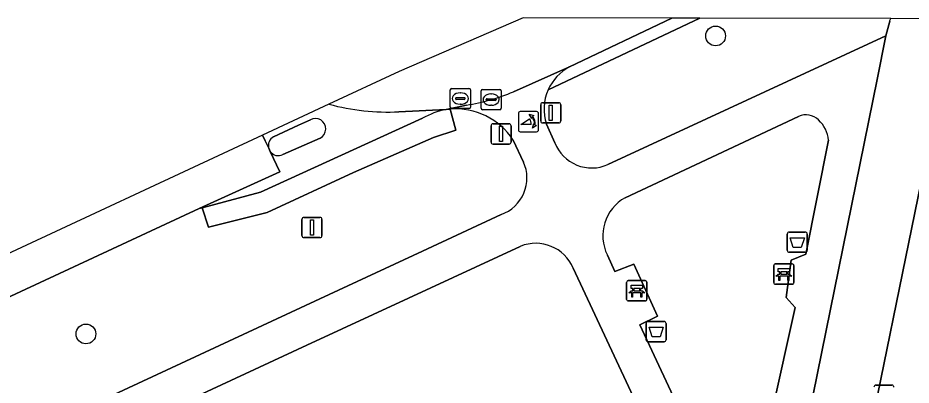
# Model space of a CAD drawing. Extents: x 163426 to 164192, y 380329 to 381641.
# Drawn here: x 163686.54 to 163730.68, y 381623.21 to 381641.37 of the extents above; entities that cross this region are included whole.
import ezdxf

# ---------------------------------------------------------------- set-up
doc = ezdxf.new("R2010")
doc.units = 0
for name, color, linetype in [('IMGEO_Afsluitpaal', 7, 'Continuous'), ('IMGEO_Afvalbak', 7, 'Continuous'), ('IMGEO_Bank', 7, 'Continuous'), ('IMGEO_Boom', 7, 'Continuous'), ('IMGEO_Fietspad_gesloten', 7, 'Continuous'), ('IMGEO_Fietspad_open', 7, 'Continuous'), ('IMGEO_Groenvoorziening', 7, 'Continuous'), ('IMGEO_Kolk', 7, 'Continuous'), ('IMGEO_Lichtmast', 7, 'Continuous'), ('IMGEO_Poller', 7, 'Continuous'), ('IMGEO_Rijbaan_lokaal_open', 7, 'Continuous'), ('IMGEO_Rioolput', 7, 'Continuous'), ('IMGEO_Verkeerseiland_open', 7, 'Continuous'), ('IMGEO_Voetpad_halfverhard', 7, 'Continuous'), ('IMGEO_Voetpad_open', 7, 'Continuous')]:
    doc.layers.add(name, color=color, linetype=linetype)

msp = doc.modelspace()

# ---------------------------------------------------------------- linework, layer by layer
at = {"layer": 'IMGEO_Afsluitpaal'}
for p, q in [((163712.477, 381637.176), (163713.267, 381637.176)), ((163713.267, 381637.176), (163712.477, 381637.176)), ((163712.377, 381636.276), (163712.377, 381637.076)), ((163712.377, 381637.076), (163712.377, 381636.276)), ((163713.367, 381637.076), (163713.367, 381636.276)), ((163713.367, 381636.276), (163713.367, 381637.076)), ((163709.926, 381635.233), (163709.926, 381636.033)), ((163709.926, 381636.033), (163709.926, 381635.233)), ((163710.026, 381636.133), (163710.816, 381636.133)), ((163710.816, 381636.133), (163710.026, 381636.133)), ((163710.916, 381636.033), (163710.916, 381635.233)), ((163710.916, 381635.233), (163710.916, 381636.033)), ((163713.267, 381636.176), (163712.477, 381636.176)), ((163712.477, 381636.176), (163713.267, 381636.176)), ((163710.816, 381635.133), (163710.026, 381635.133)), ((163710.026, 381635.133), (163710.816, 381635.133)), ((163700.582, 381630.605), (163700.582, 381631.405)), ((163700.582, 381631.405), (163700.582, 381630.605)), ((163700.682, 381631.505), (163701.472, 381631.505)), ((163701.472, 381631.505), (163700.682, 381631.505)), ((163701.572, 381631.405), (163701.572, 381630.605)), ((163701.572, 381630.605), (163701.572, 381631.405)), ((163701.472, 381630.505), (163700.682, 381630.505)), ((163700.682, 381630.505), (163701.472, 381630.505))]:
    msp.add_line(p, q, dxfattribs=at)
for points in [[(163712.797, 381637.051), (163712.947, 381637.051), (163712.947, 381636.301), (163712.797, 381636.301), (163712.797, 381637.051)], [(163710.346, 381636.008), (163710.496, 381636.008), (163710.496, 381635.258), (163710.346, 381635.258), (163710.346, 381636.008)], [(163701.002, 381631.38), (163701.152, 381631.38), (163701.152, 381630.63), (163701.002, 381630.63), (163701.002, 381631.38)]]:
    msp.add_lwpolyline(points, dxfattribs=at)
for centre, start, end in [((163712.477, 381637.076), 90, 180), ((163712.477, 381637.076), 90, 180), ((163713.267, 381637.076), 0, 90), ((163713.267, 381637.076), 360, 90), ((163712.477, 381636.276), 180, 270), ((163712.477, 381636.276), 180, 270), ((163713.267, 381636.276), 270, 0), ((163713.267, 381636.276), 270, 0), ((163710.026, 381636.033), 90, 180), ((163710.026, 381636.033), 90, 180), ((163710.816, 381636.033), 0, 90), ((163710.816, 381636.033), 360, 90), ((163710.026, 381635.233), 180, 270), ((163710.026, 381635.233), 180, 270), ((163710.816, 381635.233), 270, 0), ((163710.816, 381635.233), 270, 0), ((163700.682, 381631.405), 90, 180), ((163700.682, 381631.405), 90, 180), ((163701.472, 381631.405), 0, 90), ((163701.472, 381631.405), 360, 90), ((163700.682, 381630.605), 180, 270), ((163700.682, 381630.605), 180, 270), ((163701.472, 381630.605), 270, 0), ((163701.472, 381630.605), 270, 0)]:
    msp.add_arc(centre, 0.1, start, end, dxfattribs=at)
at = {"layer": 'IMGEO_Afvalbak'}
for p, q in [((163724.558, 381629.88), (163724.558, 381630.68)), ((163724.558, 381630.68), (163724.558, 381629.88)), ((163724.658, 381630.78), (163725.448, 381630.78)), ((163725.448, 381630.78), (163724.658, 381630.78)), ((163725.548, 381630.68), (163725.548, 381629.88)), ((163725.548, 381629.88), (163725.548, 381630.68)), ((163725.448, 381629.78), (163724.658, 381629.78)), ((163724.658, 381629.78), (163725.448, 381629.78)), ((163717.587, 381625.459), (163717.587, 381626.259)), ((163717.587, 381626.259), (163717.587, 381625.459)), ((163717.687, 381626.359), (163718.477, 381626.359)), ((163718.477, 381626.359), (163717.687, 381626.359)), ((163718.577, 381626.259), (163718.577, 381625.459)), ((163718.577, 381625.459), (163718.577, 381626.259)), ((163718.477, 381625.359), (163717.687, 381625.359)), ((163717.687, 381625.359), (163718.477, 381625.359))]:
    msp.add_line(p, q, dxfattribs=at)
for points in [[(163724.701, 381630.494), (163725.405, 381630.494), (163725.256, 381630.024), (163724.85, 381630.024), (163724.701, 381630.494)], [(163717.73, 381626.073), (163718.434, 381626.073), (163718.285, 381625.603), (163717.879, 381625.603), (163717.73, 381626.073)]]:
    msp.add_lwpolyline(points, dxfattribs=at)
for centre, start, end in [((163724.658, 381630.68), 90, 180), ((163724.658, 381630.68), 90, 180), ((163725.448, 381630.68), 0, 90), ((163725.448, 381630.68), 360, 90), ((163724.658, 381629.88), 180, 270), ((163724.658, 381629.88), 180, 270), ((163725.448, 381629.88), 270, 0), ((163725.448, 381629.88), 270, 0), ((163717.687, 381626.259), 90, 180), ((163717.687, 381626.259), 90, 180), ((163718.477, 381626.259), 0, 90), ((163718.477, 381626.259), 360, 90), ((163717.687, 381625.459), 180, 270), ((163717.687, 381625.459), 180, 270), ((163718.477, 381625.459), 270, 0), ((163718.477, 381625.459), 270, 0)]:
    msp.add_arc(centre, 0.1, start, end, dxfattribs=at)
at = {"layer": 'IMGEO_Bank'}
for p, q in [((163723.965, 381629.204), (163724.806, 381629.204)), ((163724.806, 381629.204), (163723.965, 381629.204)), ((163723.89, 381628.279), (163723.89, 381629.12)), ((163723.89, 381629.12), (163723.89, 381628.279)), ((163724.199, 381628.71), (163724.199, 381628.816)), ((163724.243, 381628.816), (163724.243, 381628.71)), ((163724.531, 381628.822), (163724.249, 381628.822)), ((163724.537, 381628.71), (163724.537, 381628.816)), ((163724.581, 381628.816), (163724.581, 381628.71)), ((163724.89, 381629.129), (163724.89, 381628.288)), ((163724.89, 381628.288), (163724.89, 381629.129)), ((163716.624, 381627.453), (163716.624, 381628.294)), ((163716.624, 381628.294), (163716.624, 381627.453)), ((163716.699, 381628.378), (163717.54, 381628.378)), ((163717.54, 381628.378), (163716.699, 381628.378)), ((163717.624, 381628.303), (163717.624, 381627.462)), ((163717.624, 381627.462), (163717.624, 381628.303)), ((163724.587, 381628.602), (163724.194, 381628.602)), ((163724.249, 381628.704), (163724.531, 381628.704)), ((163716.933, 381627.884), (163716.933, 381627.99)), ((163716.977, 381627.99), (163716.977, 381627.884)), ((163717.265, 381627.996), (163716.983, 381627.996)), ((163716.983, 381627.878), (163717.265, 381627.878)), ((163717.271, 381627.884), (163717.271, 381627.99)), ((163717.315, 381627.99), (163717.315, 381627.884)), ((163724.815, 381628.204), (163723.974, 381628.204)), ((163723.974, 381628.204), (163724.815, 381628.204)), ((163717.321, 381627.776), (163716.928, 381627.776)), ((163717.549, 381627.378), (163716.708, 381627.378)), ((163716.708, 381627.378), (163717.549, 381627.378))]:
    msp.add_line(p, q, dxfattribs=at)
for points in [[(163724.193, 381628.822), (163724.107, 381628.822), (163724.107, 381628.983), (163724.67, 381628.983), (163724.67, 381628.822), (163724.587, 381628.822)], [(163724.137, 381628.602), (163723.995, 381628.602), (163724.107, 381628.704), (163724.193, 381628.704)], [(163724.187, 381628.595), (163724.187, 381628.388), (163724.144, 381628.388), (163724.144, 381628.595)], [(163724.587, 381628.704), (163724.67, 381628.704), (163724.782, 381628.602), (163724.643, 381628.602)], [(163724.637, 381628.595), (163724.637, 381628.388), (163724.593, 381628.388), (163724.593, 381628.595)], [(163716.871, 381627.776), (163716.729, 381627.776), (163716.841, 381627.878), (163716.927, 381627.878)], [(163716.927, 381627.996), (163716.841, 381627.996), (163716.841, 381628.157), (163717.404, 381628.157), (163717.404, 381627.996), (163717.321, 381627.996)], [(163717.321, 381627.878), (163717.404, 381627.878), (163717.516, 381627.776), (163717.377, 381627.776)], [(163716.921, 381627.769), (163716.921, 381627.562), (163716.878, 381627.562), (163716.878, 381627.769)], [(163717.371, 381627.769), (163717.371, 381627.562), (163717.327, 381627.562), (163717.327, 381627.769)]]:
    msp.add_lwpolyline(points, dxfattribs=at)
for centre, radius, start, end in [((163723.968, 381629.126), 0.0779, 92.4484, 184.2845), ((163723.968, 381629.126), 0.0779, 92.4484, 184.2845), ((163724.812, 381629.126), 0.0779, 2.4484, 94.2845), ((163724.812, 381629.126), 0.0779, 2.4484, 94.2845), ((163724.192, 381628.815), 0.00671, 2.8957, 87.1043), ((163724.249, 381628.815), 0.00671, 92.8957, 177.1043), ((163724.531, 381628.815), 0.00671, 2.8957, 87.1043), ((163724.588, 381628.815), 0.00671, 92.8957, 177.1043), ((163716.702, 381628.3), 0.0779, 92.4484, 184.2845), ((163716.702, 381628.3), 0.0779, 92.4484, 184.2845), ((163717.546, 381628.3), 0.0779, 2.4484, 94.2845), ((163717.546, 381628.3), 0.0779, 2.4484, 94.2845), ((163723.968, 381628.282), 0.0779, 182.4484, 274.2845), ((163723.968, 381628.282), 0.0779, 182.4484, 274.2845), ((163724.137, 381628.595), 0.00671, 2.8957, 87.1043), ((163724.194, 381628.595), 0.00671, 92.8957, 177.1043), ((163724.192, 381628.711), 0.00671, 272.8957, 357.1043), ((163724.249, 381628.711), 0.00671, 182.8957, 267.1043), ((163724.531, 381628.711), 0.00671, 272.8957, 357.1043), ((163724.588, 381628.711), 0.00671, 182.8957, 267.1043), ((163724.586, 381628.595), 0.00671, 2.8957, 87.1043), ((163724.643, 381628.595), 0.00671, 92.8957, 177.1043), ((163724.812, 381628.282), 0.0779, 272.4484, 4.2845), ((163724.812, 381628.282), 0.0779, 272.4484, 4.2845), ((163716.926, 381627.989), 0.00671, 2.8957, 87.1043), ((163716.926, 381627.885), 0.00671, 272.8957, 357.1043), ((163716.983, 381627.989), 0.00671, 92.8957, 177.1043), ((163716.983, 381627.885), 0.00671, 182.8957, 267.1043), ((163717.265, 381627.989), 0.00671, 2.8957, 87.1043), ((163717.265, 381627.885), 0.00671, 272.8957, 357.1043), ((163717.322, 381627.989), 0.00671, 92.8957, 177.1043), ((163717.322, 381627.885), 0.00671, 182.8957, 267.1043), ((163716.702, 381627.456), 0.0779, 182.4484, 274.2845), ((163716.702, 381627.456), 0.0779, 182.4484, 274.2845), ((163716.871, 381627.769), 0.00671, 2.8957, 87.1043), ((163716.928, 381627.769), 0.00671, 92.8957, 177.1043), ((163717.32, 381627.769), 0.00671, 2.8957, 87.1043), ((163717.377, 381627.769), 0.00671, 92.8957, 177.1043), ((163717.546, 381627.456), 0.0779, 272.4484, 4.2845), ((163717.546, 381627.456), 0.0779, 272.4484, 4.2845)]:
    msp.add_arc(centre, radius, start, end, dxfattribs=at)
at = {"layer": 'IMGEO_Boom'}
for centre in [(163721.022, 381640.476), (163689.908, 381625.745)]:
    msp.add_circle(centre, 0.489, dxfattribs=at)
at = {"layer": 'IMGEO_Fietspad_gesloten'}
msp.add_lwpolyline([(163564.682, 381571.415), (163566.348, 381571.972), (163571.488, 381574.342), (163591.81, 381583.712), (163684.056, 381626.623), (163695.497, 381631.947), (163699.488, 381633.758), (163699.012, 381634.766), (163698.937, 381634.925), (163698.765, 381635.29), (163698.633, 381635.569), (163629.353, 381603.27), (163565.58, 381573.848), (163553.673, 381566.151), (163541.96, 381547.779), (163541.014, 381541.258)], dxfattribs=at)
at = {"layer": 'IMGEO_Fietspad_open'}
for points in [[(163729.623, 381641.203), (163729.438, 381640.478), (163728.998, 381638.315), (163723.726, 381612.365), (163723.397, 381610.747), (163723.242, 381609.986), (163723.127, 381609.42), (163723.085, 381609.215), (163722.932, 381608.464), (163703.829, 381514.999), (163703.211, 381511.975)], [(163722.922, 381592.815), (163726.423, 381609.95), (163726.581, 381610.724), (163726.745, 381611.53), (163726.903, 381612.303), (163732.552, 381639.953), (163732.838, 381641.33), (163729.677, 381641.336)], [(163701.918, 381637.101), (163698.633, 381635.569)], [(163707.708, 381636.84), (163705.376, 381636.724)], [(163699.012, 381634.766), (163699.488, 381633.758), (163695.497, 381631.947), (163695.644, 381631.986), (163698.533, 381632.747), (163706.54, 381636.405)], [(163699.173, 381635.487), (163700.419, 381636.067), (163700.996, 381636.335)], [(163698.633, 381635.569), (163698.765, 381635.29), (163698.937, 381634.925)], [(163701.481, 381635.428), (163699.64, 381634.61)]]:
    msp.add_lwpolyline(points, dxfattribs=at)
for centre, radius, start, end in [((163727.138, 381642.28), 2.708, 336.5651, 339.6035), ((163704.866, 381648.1), 11.387, 254.9999, 272.5683), ((163708.449, 381633.064), 3.848, 101.1073, 119.7466), ((163701.246, 381635.885), 0.514, 297.2439, 119.0256), ((163699.419, 381635.053), 0.499, 119.5377, 194.9044), ((163699.417, 381635.055), 0.498, 215.4846, 296.6147)]:
    msp.add_arc(centre, radius, start, end, dxfattribs=at)
at = {"layer": 'IMGEO_Groenvoorziening'}
for points in [[(163720.249, 381641.354), (163712.747, 381637.82)], [(163715.701, 381634.118), (163729.438, 381640.478), (163729.623, 381641.203)], [(163729.677, 381641.336), (163720.249, 381641.354)], [(163738.368, 381641.32), (163734.423, 381641.327), (163734.422, 381641.326), (163732.552, 381639.953), (163726.903, 381612.303), (163726.745, 381611.53), (163726.581, 381610.724), (163726.423, 381609.95), (163722.922, 381592.815)], [(163707.902, 381636.861), (163708.179, 381635.81), (163707.075, 381635.462), (163703.131, 381633.724), (163698.864, 381631.749), (163695.96, 381631.023), (163695.644, 381631.986), (163695.497, 381631.947), (163684.056, 381626.623), (163591.81, 381583.712), (163571.488, 381574.342), (163566.348, 381571.972), (163564.682, 381571.415), (163571.784, 381566.333)], [(163725.118, 381636.497), (163716.544, 381632.48)], [(163712.66, 381636.115), (163713.069, 381635.191)], [(163711.531, 381634.244), (163711.024, 381635.33)], [(163724.512, 381627.543), (163724.755, 381629.391), (163725.485, 381629.683), (163726.603, 381635.324)], [(163670.463, 381613.06), (163701.464, 381627.479), (163706.535, 381629.838), (163710.427, 381631.648)], [(163711.369, 381630.074), (163705.853, 381627.514), (163700.828, 381625.182), (163691.226, 381620.726), (163698.612, 381622.575), (163710.986, 381621.678), (163719.592, 381611.325), (163719.754, 381609.13), (163719.803, 381608.469), (163719.851, 381607.819), (163719.899, 381607.172), (163719.996, 381605.854), (163718.643, 381599.057), (163717.417, 381595.417), (163715.892, 381593.503), (163712.855, 381593.82), (163712.225, 381590.46), (163705.095, 381555.654), (163704.278, 381551.69), (163705.672, 381551.36), (163709.642, 381570.596), (163712.187, 381582.926), (163713.682, 381583.971)], [(163715.671, 381629.639), (163716.042, 381628.831), (163716.986, 381629.194), (163718.155, 381626.621), (163717.273, 381626.186), (163721.158, 381617.865), (163721.812, 381616.464), (163722.712, 381616.94), (163724.95, 381627.056), (163724.512, 381627.543)], [(163722.932, 381608.464), (163723.085, 381609.215), (163723.127, 381609.42), (163722.928, 381609.847), (163722.66, 381610.42), (163713.985, 381628.994)]]:
    msp.add_lwpolyline(points, dxfattribs=at)
for centre, radius, start, end in [((163727.138, 381642.28), 2.708, 336.5651, 339.6035), ((163714.902, 381636.855), 2.361, 155.8819, 198.276), ((163708.171, 381633.46), 3.412, 33.2402, 94.514), ((163725.488, 381635.712), 0.868, 44.7391, 115.2648), ((163725.005, 381635.151), 1.607, 6.173, 46.8193), ((163714.899, 381635.919), 1.969, 201.7064, 247.8738), ((163709.77, 381633.46), 1.927, 289.9233, 23.9996), ((163714.902, 381635.92), 1.971, 247.7922, 293.9147), ((163717.627, 381630.593), 2.176, 119.847, 205.9901), ((163712.133, 381628.216), 2.009, 22.7897, 112.3443)]:
    msp.add_arc(centre, radius, start, end, dxfattribs=at)
at = {"layer": 'IMGEO_Kolk'}
for p, q in [((163709.429, 381636.903), (163709.429, 381637.755)), ((163709.504, 381637.829), (163710.356, 381637.829)), ((163709.917, 381637.609), (163709.942, 381637.609)), ((163710.43, 381637.755), (163710.43, 381636.903)), ((163709.688, 381637.323), (163709.688, 381637.335)), ((163710.126, 381637.286), (163709.728, 381637.286)), ((163709.731, 381637.372), (163710.129, 381637.372)), ((163710.172, 381637.335), (163710.172, 381637.323)), ((163710.356, 381636.829), (163709.504, 381636.829)), ((163709.94, 381637.049), (163709.915, 381637.049))]:
    msp.add_line(p, q, dxfattribs=at)
for points in [[(163709.429, 381636.903), (163709.429, 381637.755)], [(163709.504, 381637.829), (163710.356, 381637.829)], [(163710.43, 381637.755), (163710.43, 381636.903)], [(163710.356, 381636.829), (163709.504, 381636.829)]]:
    msp.add_lwpolyline(points, dxfattribs=at)
for centre, radius, start, end in [((163709.506, 381637.753), 0.0765, 91.552, 178.448), ((163709.506, 381637.753), 0.0765, 91.552, 178.448), ((163710.354, 381637.753), 0.0765, 1.552, 88.448), ((163710.354, 381637.753), 0.0765, 1.552, 88.448), ((163709.728, 381637.332), 0.0403, 85.8775, 175.7526), ((163709.725, 381637.322), 0.0366, 178.938, 274.7102), ((163710.129, 381637.329), 0.043, 264.8664, 352.4533), ((163710.133, 381637.334), 0.0386, 1.7309, 96.639), ((163709.506, 381636.905), 0.0765, 181.552, 268.448), ((163709.506, 381636.905), 0.0765, 181.552, 268.448), ((163710.354, 381636.905), 0.0765, 271.552, 358.448), ((163710.354, 381636.905), 0.0765, 271.552, 358.448)]:
    msp.add_arc(centre, radius, start, end, dxfattribs=at)
for centre, major_axis, ratio, start_param, end_param in [((163709.916, 381637.329), (-0.387, 0.002), 0.722429, 4.712389, 7.853982), ((163709.941, 381637.329), (-0.39, 0.002), 0.717154, 1.570796, 4.712389)]:
    msp.add_ellipse(centre, major_axis=major_axis, ratio=ratio, start_param=start_param, end_param=end_param, dxfattribs=at)
at = {"layer": 'IMGEO_Lichtmast'}
for p, q in [((163728.941, 381623.212), (163729.731, 381623.212)), ((163729.731, 381623.212), (163728.941, 381623.212))]:
    msp.add_line(p, q, dxfattribs=at)
for centre, start, end in [((163728.941, 381623.112), 90, 180), ((163728.941, 381623.112), 90, 180), ((163729.731, 381623.112), 0, 90), ((163729.731, 381623.112), 360, 90)]:
    msp.add_arc(centre, 0.1, start, end, dxfattribs=at)
at = {"layer": 'IMGEO_Poller'}
for p, q in [((163712.176, 381636.74), (163711.368, 381636.74)), ((163712.176, 381636.74), (163711.368, 381636.74)), ((163711.274, 381636.645), (163711.274, 381635.838)), ((163711.274, 381636.645), (163711.274, 381635.838)), ((163712.27, 381635.838), (163712.27, 381636.645)), ((163712.27, 381635.838), (163712.27, 381636.645)), ((163711.368, 381635.743), (163712.176, 381635.743)), ((163711.368, 381635.743), (163712.176, 381635.743))]:
    msp.add_line(p, q, dxfattribs=at)
for points in [[(163711.909, 381636.096), (163711.396, 381636.096), (163711.826, 381636.371)], [(163711.953, 381636.469), (163711.941, 381636.396), (163711.816, 381636.601)], [(163711.816, 381636.601), (163712.047, 381636.535), (163711.976, 381636.503)], [(163711.969, 381635.924), (163712.035, 381636.155), (163712.065, 381636.087)], [(163712.101, 381636.06), (163712.173, 381636.049), (163711.969, 381635.924)]]:
    msp.add_lwpolyline(points, dxfattribs=at)
for centre, radius, start, end in [((163711.368, 381636.645), 0.0946, 90, 180), ((163711.368, 381636.645), 0.0946, 90, 180), ((163712.176, 381636.645), 0.0946, 0, 90), ((163712.176, 381636.645), 0.0946, 0, 90), ((163711.581, 381636.146), 0.332, 351.3247, 42.4854), ((163711.595, 381636.156), 0.476, 351.7527, 41.1691), ((163711.595, 381636.156), 0.516, 349.3569, 42.2912), ((163711.368, 381635.838), 0.0946, 180, 270), ((163711.368, 381635.838), 0.0946, 180, 270), ((163712.176, 381635.838), 0.0946, 270, 0), ((163712.176, 381635.838), 0.0946, 270, 0)]:
    msp.add_arc(centre, radius, start, end, dxfattribs=at)
at = {"layer": 'IMGEO_Rijbaan_lokaal_open'}
for points in [[(163718.862, 381641.357), (163711.507, 381641.371), (163705.392, 381638.72), (163701.918, 381637.101)], [(163711.028, 381637.712), (163713.804, 381638.946), (163718.862, 381641.357)], [(163705.376, 381636.724), (163707.708, 381636.84), (163708.711, 381637.059)]]:
    msp.add_lwpolyline(points, dxfattribs=at)
for centre, radius, start, end in [((163707.071, 381647.314), 10.385, 279.0838, 292.3951), ((163704.866, 381648.1), 11.387, 254.9999, 272.5683)]:
    msp.add_arc(centre, radius, start, end, dxfattribs=at)
at = {"layer": 'IMGEO_Rioolput'}
for p, q in [((163707.907, 381636.956), (163707.907, 381637.808)), ((163707.982, 381637.882), (163708.834, 381637.882)), ((163708.395, 381637.662), (163708.42, 381637.662)), ((163708.908, 381637.808), (163708.908, 381636.956)), ((163708.166, 381637.376), (163708.166, 381637.388)), ((163708.604, 381637.339), (163708.206, 381637.339)), ((163708.209, 381637.425), (163708.607, 381637.425)), ((163708.418, 381637.102), (163708.393, 381637.102)), ((163708.65, 381637.388), (163708.65, 381637.376)), ((163708.834, 381636.882), (163707.982, 381636.882))]:
    msp.add_line(p, q, dxfattribs=at)
for points in [[(163707.907, 381636.956), (163707.907, 381637.808)], [(163707.982, 381637.882), (163708.834, 381637.882)], [(163708.908, 381637.808), (163708.908, 381636.956)], [(163708.834, 381636.882), (163707.982, 381636.882)]]:
    msp.add_lwpolyline(points, dxfattribs=at)
for centre, radius, start, end in [((163707.984, 381637.806), 0.0765, 91.552, 178.448), ((163707.984, 381637.806), 0.0765, 91.552, 178.448), ((163708.832, 381637.806), 0.0765, 1.552, 88.448), ((163708.832, 381637.806), 0.0765, 1.552, 88.448), ((163708.206, 381637.385), 0.0403, 85.8775, 175.7526), ((163708.203, 381637.375), 0.0366, 178.938, 274.7102), ((163708.607, 381637.382), 0.043, 264.8664, 352.4533), ((163708.611, 381637.387), 0.0386, 1.7309, 96.639), ((163707.984, 381636.958), 0.0765, 181.552, 268.448), ((163707.984, 381636.958), 0.0765, 181.552, 268.448), ((163708.832, 381636.958), 0.0765, 271.552, 358.448), ((163708.832, 381636.958), 0.0765, 271.552, 358.448)]:
    msp.add_arc(centre, radius, start, end, dxfattribs=at)
for centre, major_axis, ratio, start_param, end_param in [((163708.394, 381637.382), (-0.387, 0.002), 0.722429, 4.712389, 7.853982), ((163708.419, 381637.382), (-0.39, 0.002), 0.717154, 1.570796, 4.712389)]:
    msp.add_ellipse(centre, major_axis=major_axis, ratio=ratio, start_param=start_param, end_param=end_param, dxfattribs=at)
at = {"layer": 'IMGEO_Verkeerseiland_open'}
for points in [[(163700.996, 381636.335), (163700.419, 381636.067), (163699.173, 381635.487)], [(163699.64, 381634.61), (163701.481, 381635.428)], [(163698.937, 381634.925), (163699.012, 381634.766)]]:
    msp.add_lwpolyline(points, dxfattribs=at)
for centre, radius, start, end in [((163701.246, 381635.885), 0.514, 297.2439, 119.0256), ((163699.419, 381635.053), 0.499, 119.5377, 194.9044), ((163699.417, 381635.055), 0.498, 215.4846, 296.6147)]:
    msp.add_arc(centre, radius, start, end, dxfattribs=at)
at = {"layer": 'IMGEO_Voetpad_halfverhard'}
for points in [[(163713.985, 381628.994), (163722.66, 381610.42), (163722.928, 381609.847), (163723.127, 381609.42), (163723.242, 381609.986), (163723.397, 381610.747), (163723.726, 381612.365), (163728.998, 381638.315), (163729.438, 381640.478), (163715.701, 381634.118)], [(163713.804, 381638.946), (163711.028, 381637.712)], [(163708.711, 381637.059), (163707.708, 381636.84), (163707.902, 381636.861)], [(163716.544, 381632.48), (163725.118, 381636.497)], [(163713.069, 381635.191), (163712.66, 381636.115)], [(163711.024, 381635.33), (163711.531, 381634.244)], [(163726.603, 381635.324), (163725.485, 381629.683), (163724.755, 381629.391), (163724.512, 381627.543), (163724.95, 381627.056), (163722.712, 381616.94), (163721.812, 381616.464), (163721.158, 381617.865), (163717.273, 381626.186), (163718.155, 381626.621), (163716.986, 381629.194), (163716.042, 381628.831), (163715.671, 381629.639)], [(163710.427, 381631.648), (163706.535, 381629.838), (163701.464, 381627.479), (163670.463, 381613.06), (163577.737, 381569.865), (163575.051, 381568.614)], [(163576.212, 381567.15), (163579.433, 381568.65), (163671.395, 381611.482), (163691.226, 381620.726), (163700.828, 381625.182), (163705.853, 381627.514), (163711.369, 381630.074)]]:
    msp.add_lwpolyline(points, dxfattribs=at)
for centre, radius, start, end in [((163714.903, 381636.856), 2.362, 117.725, 155.8958), ((163707.071, 381647.314), 10.385, 279.0838, 292.3951), ((163714.902, 381636.855), 2.361, 155.8819, 198.276), ((163708.171, 381633.46), 3.412, 33.2402, 94.514), ((163725.488, 381635.712), 0.868, 44.7391, 115.2648), ((163725.005, 381635.151), 1.607, 6.173, 46.8193), ((163714.899, 381635.919), 1.969, 201.7064, 247.8738), ((163709.77, 381633.46), 1.927, 289.9233, 23.9996), ((163714.902, 381635.92), 1.971, 247.7922, 293.9147), ((163717.627, 381630.593), 2.176, 119.847, 205.9901), ((163712.133, 381628.216), 2.009, 22.7897, 112.3443)]:
    msp.add_arc(centre, radius, start, end, dxfattribs=at)
at = {"layer": 'IMGEO_Voetpad_open'}
for points in [[(163712.747, 381637.82), (163720.249, 381641.354)], [(163720.249, 381641.354), (163718.862, 381641.357), (163713.804, 381638.946)], [(163707.075, 381635.462), (163708.179, 381635.81), (163707.902, 381636.861), (163707.708, 381636.84)], [(163706.54, 381636.405), (163698.533, 381632.747), (163695.644, 381631.986), (163695.96, 381631.023), (163698.864, 381631.749), (163703.131, 381633.724), (163707.075, 381635.462)]]:
    msp.add_lwpolyline(points, dxfattribs=at)
for centre, radius, start, end in [((163714.903, 381636.856), 2.362, 117.725, 155.8958), ((163708.449, 381633.064), 3.848, 101.1073, 119.7466)]:
    msp.add_arc(centre, radius, start, end, dxfattribs=at)

doc.saveas('drawing.dxf')
